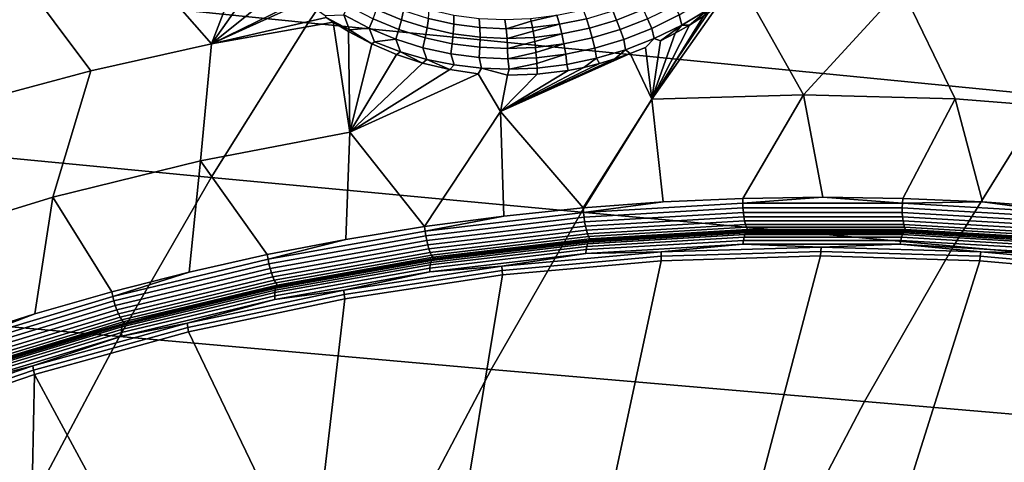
# Model space of a CAD drawing. Header units: metres. Extents: x -240 to 45, y -77 to 27.
# Tile 261 of 656: x -218.9 to -215.1, y 10.1 to 11.81. Entities that reach past the tile are written whole.
import ezdxf

# ---------------------------------------------------------------- set-up
doc = ezdxf.new("R2010")
doc.units = ezdxf.units.M
doc.layers.add('solid_102011X2', color=7, linetype='CONTINUOUS')

msp = doc.modelspace()

# ---------------------------------------------------------------- linework, layer by layer
at = {"layer": 'solid_102011X2'}
for points in [[(-217.393631, 12.38059, 302.352112), (-218.800003, 12.5311, 300.694336), (-219.200317, 11.944119, 300.975555), (-217.786987, 11.800871, 302.633026)], [(-215.977859, 12.23201, 303.999176), (-217.393631, 12.38059, 302.352112), (-217.786987, 11.800871, 302.633026), (-216.364563, 11.659483, 304.279449)], [(-214.554504, 12.085532, 305.636169), (-215.977859, 12.23201, 303.999176), (-216.364563, 11.659483, 304.279449), (-214.934845, 11.520108, 305.915527)], [(-218.012833, 12.105693, 272.828339), (-218.159775, 11.71912, 272.818085), (-218.48822, 12.09449, 272.957214), (-218.064438, 12.178225, 272.84964)], [(-218.90921, 11.9948, 273.064026), (-218.48822, 12.09449, 272.957214), (-218.159775, 11.71912, 272.818085), (-218.62619, 11.614877, 272.936096)], [(-218.012833, 12.105693, 272.828339), (-217.945877, 12.024421, 272.800812), (-218.159775, 11.71912, 272.818085)], [(-217.945877, 12.024421, 272.800812), (-217.874313, 11.950134, 272.771729), (-218.159775, 11.71912, 272.818085)], [(-218.90921, 11.9948, 273.064026), (-218.62619, 11.614877, 272.936096), (-219.088058, 11.491208, 273.052917)], [(-217.786987, 11.800871, 302.633026), (-219.200317, 11.944119, 300.975555), (-219.58107, 11.3389, 301.243042), (-218.161148, 11.203101, 302.900208)], [(-217.874313, 11.950134, 272.771729), (-217.810059, 11.892372, 272.746002), (-218.159775, 11.71912, 272.818085)], [(-216.208527, 11.863137, 272.311737), (-216.110641, 11.942204, 272.299774), (-215.875046, 11.52214, 272.159119), (-216.460907, 11.505585, 272.30658)], [(-216.108261, 11.944314, 272.2995), (-215.497086, 11.936216, 272.144592), (-215.875046, 11.52214, 272.159119), (-216.110641, 11.942204, 272.299774)], [(-215.497086, 11.936216, 272.144592), (-215.289154, 11.506848, 272.011688), (-215.875046, 11.52214, 272.159119)], [(-215.497086, 11.936216, 272.144592), (-214.884583, 11.896687, 271.989655), (-214.704819, 11.45992, 271.864594), (-215.289154, 11.506848, 272.011688)], [(-217.810059, 11.892372, 272.746002), (-217.798203, 11.882519, 272.741272), (-218.159775, 11.71912, 272.818085)], [(-217.721344, 11.82877, 272.711884), (-217.717468, 11.821449, 272.709717), (-218.159775, 11.71912, 272.818085), (-217.798203, 11.882519, 272.741272)], [(-217.632187, 11.866467, 272.680389), (-217.536606, 11.816129, 272.644989), (-217.551498, 11.779665, 272.652649), (-217.650009, 11.831545, 272.688934)], [(-217.513245, 11.886659, 272.615143), (-217.419708, 11.847686, 272.581451), (-217.42749, 11.811932, 272.597931), (-217.523773, 11.852007, 272.632416)], [(-216.61145, 11.846975, 272.359924), (-216.511719, 11.886263, 272.341827), (-216.494232, 11.85159, 272.351929), (-216.596725, 11.81122, 272.370667)], [(-216.477081, 11.815647, 272.356842), (-216.374725, 11.866324, 272.339996), (-216.355209, 11.831279, 272.338959), (-216.460587, 11.779076, 272.356445)], [(-216.261124, 11.826251, 272.318848), (-216.208527, 11.863137, 272.311737), (-216.460907, 11.505585, 272.30658)], [(-216.344696, 11.791879, 272.333923), (-216.355209, 11.831279, 272.338959), (-216.25386, 11.89273, 272.323944), (-216.241608, 11.853443, 272.318359)], [(-217.717468, 11.821449, 272.709717), (-217.690216, 11.803001, 272.699219), (-218.159775, 11.71912, 272.818085)], [(-217.650009, 11.831545, 272.688934), (-217.628189, 11.773473, 272.677063), (-217.717468, 11.821449, 272.709717), (-217.721344, 11.82877, 272.711884)], [(-217.628189, 11.773473, 272.677063), (-217.690216, 11.803001, 272.699219), (-217.717468, 11.821449, 272.709717)], [(-217.650009, 11.831545, 272.688934), (-217.551498, 11.779665, 272.652649), (-217.628189, 11.773473, 272.677063)], [(-217.523773, 11.852007, 272.632416), (-217.42749, 11.811932, 272.597931), (-217.437408, 11.774862, 272.60965), (-217.536606, 11.816129, 272.644989)], [(-217.419708, 11.847686, 272.581451), (-217.323318, 11.817292, 272.548309), (-217.328308, 11.780698, 272.563995), (-217.42749, 11.811932, 272.597931)], [(-217.320389, 11.851841, 272.528107), (-217.224319, 11.830584, 272.496643), (-217.224686, 11.795518, 272.516144), (-217.323318, 11.817292, 272.548309)], [(-217.224319, 11.830584, 272.496643), (-217.126602, 11.817715, 272.466553), (-217.124405, 11.782349, 272.485382), (-217.224686, 11.795518, 272.516144)], [(-216.826767, 11.829653, 272.386749), (-216.926163, 11.806478, 272.417542), (-216.928513, 11.817085, 272.411652)], [(-216.816895, 11.794624, 272.403656), (-216.921234, 11.781738, 272.429199), (-216.926163, 11.806478, 272.417542), (-216.826767, 11.829653, 272.386749)], [(-216.826767, 11.829653, 272.386749), (-216.72583, 11.850901, 272.364258), (-216.713409, 11.816401, 272.380554), (-216.816895, 11.794624, 272.403656)], [(-216.713409, 11.816401, 272.380554), (-216.61145, 11.846975, 272.359924), (-216.596725, 11.81122, 272.370667), (-216.701492, 11.779813, 272.391907)], [(-216.596725, 11.81122, 272.370667), (-216.494232, 11.85159, 272.351929), (-216.477081, 11.815647, 272.356842), (-216.582535, 11.774103, 272.376221)], [(-216.315292, 11.791879, 272.326691), (-216.261124, 11.826251, 272.318848), (-216.460907, 11.505585, 272.30658)], [(-216.451736, 11.739566, 272.351959), (-216.460587, 11.779076, 272.356445), (-216.355209, 11.831279, 272.338959), (-216.344696, 11.791879, 272.333923)], [(-216.241608, 11.853443, 272.318359), (-216.315292, 11.791879, 272.326691), (-216.344696, 11.791879, 272.333923)], [(-216.241608, 11.853443, 272.318359), (-216.261124, 11.826251, 272.318848), (-216.315292, 11.791879, 272.326691)], [(-217.690216, 11.803001, 272.699219), (-217.62619, 11.377927, 272.599884), (-218.202454, 11.267473, 272.744904), (-218.159775, 11.71912, 272.818085)], [(-216.364563, 11.659483, 304.279449), (-217.786987, 11.800871, 302.633026), (-218.161148, 11.203101, 302.900208), (-216.732422, 11.069087, 304.546082)], [(-217.690216, 11.803001, 272.699219), (-217.632095, 11.766953, 272.677185), (-217.62619, 11.377927, 272.599884)], [(-217.628189, 11.773473, 272.677063), (-217.632095, 11.766953, 272.677185), (-217.690216, 11.803001, 272.699219)], [(-217.536606, 11.816129, 272.644989), (-217.437408, 11.774862, 272.60965), (-217.449295, 11.737141, 272.616425), (-217.551498, 11.779665, 272.652649)], [(-217.42749, 11.811932, 272.597931), (-217.328308, 11.780698, 272.563995), (-217.335266, 11.74271, 272.57489), (-217.437408, 11.774862, 272.60965)], [(-217.323318, 11.817292, 272.548309), (-217.224686, 11.795518, 272.516144), (-217.226868, 11.758333, 272.531067), (-217.328308, 11.780698, 272.563995)], [(-217.224686, 11.795518, 272.516144), (-217.124405, 11.782349, 272.485382), (-217.123779, 11.744816, 272.499542), (-217.226868, 11.758333, 272.531067)], [(-217.126602, 11.817715, 272.466553), (-217.027802, 11.813228, 272.43811), (-217.023056, 11.77777, 272.456299), (-217.124405, 11.782349, 272.485382)], [(-217.124405, 11.782349, 272.485382), (-217.023056, 11.77777, 272.456299), (-217.019608, 11.740124, 272.469757), (-217.123779, 11.744816, 272.499542)], [(-217.027802, 11.813228, 272.43811), (-216.928513, 11.817085, 272.411652), (-216.926163, 11.806478, 272.417542), (-217.023056, 11.77777, 272.456299)], [(-216.926163, 11.806478, 272.417542), (-216.921234, 11.781738, 272.429199), (-217.023056, 11.77777, 272.456299)], [(-217.023056, 11.77777, 272.456299), (-216.921234, 11.781738, 272.429199), (-216.918823, 11.768178, 272.434448), (-217.019608, 11.740124, 272.469757)], [(-216.816895, 11.794624, 272.403656), (-216.918823, 11.768178, 272.434448), (-216.921234, 11.781738, 272.429199)], [(-216.807816, 11.757444, 272.41568), (-216.915009, 11.744207, 272.441956), (-216.918823, 11.768178, 272.434448), (-216.816895, 11.794624, 272.403656)], [(-216.816895, 11.794624, 272.403656), (-216.713409, 11.816401, 272.380554), (-216.701492, 11.779813, 272.391907), (-216.807816, 11.757444, 272.41568)], [(-216.701492, 11.779813, 272.391907), (-216.596725, 11.81122, 272.370667), (-216.582535, 11.774103, 272.376221), (-216.690308, 11.74179, 272.398163)], [(-216.582535, 11.774103, 272.376221), (-216.477081, 11.815647, 272.356842), (-216.460587, 11.779076, 272.356445), (-216.569122, 11.736289, 272.376526)], [(-216.370789, 11.760146, 272.335266), (-216.315292, 11.791879, 272.326691), (-216.460907, 11.505585, 272.30658)], [(-216.344696, 11.791879, 272.333923), (-216.427551, 11.731064, 272.344604), (-216.451736, 11.739566, 272.351959)], [(-216.344696, 11.791879, 272.333923), (-216.370789, 11.760146, 272.335266), (-216.427551, 11.731064, 272.344604)], [(-216.344696, 11.791879, 272.333923), (-216.315292, 11.791879, 272.326691), (-216.370789, 11.760146, 272.335266)], [(-217.628189, 11.773473, 272.677063), (-217.541931, 11.719193, 272.643921), (-217.632095, 11.766953, 272.677185)], [(-217.632095, 11.766953, 272.677185), (-217.541931, 11.719193, 272.643921), (-217.62619, 11.377927, 272.599884)], [(-217.551498, 11.779665, 272.652649), (-217.531265, 11.726639, 272.642029), (-217.541931, 11.719193, 272.643921), (-217.628189, 11.773473, 272.677063)], [(-217.551498, 11.779665, 272.652649), (-217.449295, 11.737141, 272.616425), (-217.531265, 11.726639, 272.642029)], [(-217.437408, 11.774862, 272.60965), (-217.335266, 11.74271, 272.57489), (-217.34407, 11.70401, 272.58078), (-217.449295, 11.737141, 272.616425)], [(-217.328308, 11.780698, 272.563995), (-217.226868, 11.758333, 272.531067), (-217.230835, 11.719694, 272.541138), (-217.335266, 11.74271, 272.57489)], [(-217.226868, 11.758333, 272.531067), (-217.123779, 11.744816, 272.499542), (-217.124725, 11.705788, 272.50882), (-217.230835, 11.719694, 272.541138)], [(-217.123779, 11.744816, 272.499542), (-217.019608, 11.740124, 272.469757), (-217.017548, 11.700962, 272.478241), (-217.124725, 11.705788, 272.50882)], [(-216.918823, 11.768178, 272.434448), (-216.915009, 11.744207, 272.441956), (-217.019608, 11.740124, 272.469757)], [(-217.019608, 11.740124, 272.469757), (-216.915009, 11.744207, 272.441956), (-216.912689, 11.727699, 272.445862), (-217.017548, 11.700962, 272.478241)], [(-216.807816, 11.757444, 272.41568), (-216.912689, 11.727699, 272.445862), (-216.915009, 11.744207, 272.441956)], [(-216.799667, 11.718779, 272.422668), (-216.909927, 11.705162, 272.449677), (-216.912689, 11.727699, 272.445862), (-216.807816, 11.757444, 272.41568)], [(-216.807816, 11.757444, 272.41568), (-216.701492, 11.779813, 272.391907), (-216.690308, 11.74179, 272.398163), (-216.799667, 11.718779, 272.422668)], [(-216.690308, 11.74179, 272.398163), (-216.582535, 11.774103, 272.376221), (-216.569122, 11.736289, 272.376526), (-216.680038, 11.703012, 272.3992)], [(-216.56189, 11.696671, 272.372559), (-216.569122, 11.736289, 272.376526), (-216.460587, 11.779076, 272.356445), (-216.451736, 11.739566, 272.351959)], [(-216.427551, 11.731064, 272.344604), (-216.370789, 11.760146, 272.335266), (-216.460907, 11.505585, 272.30658)], [(-218.159775, 11.71912, 272.818085), (-218.202454, 11.267473, 272.744904), (-218.772339, 11.126368, 272.888336), (-218.62619, 11.614877, 272.936096)], [(-217.541931, 11.719193, 272.643921), (-217.446732, 11.678435, 272.610107), (-217.62619, 11.377927, 272.599884)], [(-217.431198, 11.688354, 272.607239), (-217.446732, 11.678435, 272.610107), (-217.541931, 11.719193, 272.643921), (-217.531265, 11.726639, 272.642029)], [(-217.449295, 11.737141, 272.616425), (-217.431198, 11.688354, 272.607239), (-217.531265, 11.726639, 272.642029)], [(-217.449295, 11.737141, 272.616425), (-217.34407, 11.70401, 272.58078), (-217.328568, 11.658643, 272.57309), (-217.431198, 11.688354, 272.607239)], [(-217.335266, 11.74271, 272.57489), (-217.230835, 11.719694, 272.541138), (-217.236511, 11.680294, 272.546173), (-217.34407, 11.70401, 272.58078)], [(-217.230835, 11.719694, 272.541138), (-217.124725, 11.705788, 272.50882), (-217.127243, 11.665962, 272.513031), (-217.236511, 11.680294, 272.546173)], [(-217.124725, 11.705788, 272.50882), (-217.017548, 11.700962, 272.478241), (-217.016891, 11.660984, 272.481598), (-217.127243, 11.665962, 272.513031)], [(-216.912689, 11.727699, 272.445862), (-216.909927, 11.705162, 272.449677), (-217.017548, 11.700962, 272.478241)], [(-216.799667, 11.718779, 272.422668), (-216.907913, 11.685854, 272.451569), (-216.909927, 11.705162, 272.449677)], [(-216.792618, 11.679319, 272.424469), (-216.906113, 11.665303, 272.45224), (-216.907913, 11.685854, 272.451569), (-216.799667, 11.718779, 272.422668)], [(-216.799667, 11.718779, 272.422668), (-216.690308, 11.74179, 272.398163), (-216.680038, 11.703012, 272.3992), (-216.792618, 11.679319, 272.424469)], [(-216.674408, 11.663283, 272.395721), (-216.680038, 11.703012, 272.3992), (-216.569122, 11.736289, 272.376526), (-216.56189, 11.696671, 272.372559)], [(-216.56189, 11.696671, 272.372559), (-216.451736, 11.739566, 272.351959), (-216.485321, 11.704785, 272.354706), (-216.543991, 11.681309, 272.36557)], [(-216.451736, 11.739566, 272.351959), (-216.427551, 11.731064, 272.344604), (-216.460907, 11.505585, 272.30658), (-216.485321, 11.704785, 272.354706)], [(-217.446732, 11.678435, 272.610107), (-217.346237, 11.645123, 272.575958), (-217.62619, 11.377927, 272.599884)], [(-217.431198, 11.688354, 272.607239), (-217.346237, 11.645123, 272.575958), (-217.446732, 11.678435, 272.610107)], [(-217.431198, 11.688354, 272.607239), (-217.328568, 11.658643, 272.57309), (-217.346237, 11.645123, 272.575958)], [(-217.34407, 11.70401, 272.58078), (-217.236511, 11.680294, 272.546173), (-217.223953, 11.637519, 272.539948), (-217.328568, 11.658643, 272.57309)], [(-217.236511, 11.680294, 272.546173), (-217.127243, 11.665962, 272.513031), (-217.117905, 11.624947, 272.508148), (-217.223953, 11.637519, 272.539948)], [(-216.725174, 11.085633, 272.270844), (-217.045151, 11.457405, 272.453644), (-216.543991, 11.681309, 272.36557), (-216.460907, 11.505585, 272.30658)], [(-216.603271, 11.660737, 272.377167), (-216.543991, 11.681309, 272.36557), (-217.045151, 11.457405, 272.453644)], [(-217.017548, 11.700962, 272.478241), (-216.909927, 11.705162, 272.449677), (-216.907913, 11.685854, 272.451569), (-217.016891, 11.660984, 272.481598)], [(-216.907913, 11.685854, 272.451569), (-216.906113, 11.665303, 272.45224), (-217.016891, 11.660984, 272.481598)], [(-216.792618, 11.679319, 272.424469), (-216.904587, 11.643483, 272.451477), (-216.906113, 11.665303, 272.45224)], [(-216.788544, 11.639477, 272.421417), (-216.90361, 11.625342, 272.449646), (-216.904587, 11.643483, 272.451477), (-216.792618, 11.679319, 272.424469)], [(-216.788544, 11.639477, 272.421417), (-216.792618, 11.679319, 272.424469), (-216.680038, 11.703012, 272.3992), (-216.674408, 11.663283, 272.395721)], [(-216.674408, 11.663283, 272.395721), (-216.56189, 11.696671, 272.372559), (-216.603271, 11.660737, 272.377167), (-216.663055, 11.643056, 272.389526)], [(-216.56189, 11.696671, 272.372559), (-216.543991, 11.681309, 272.36557), (-216.603271, 11.660737, 272.377167)], [(-216.543991, 11.681309, 272.36557), (-216.485321, 11.704785, 272.354706), (-216.460907, 11.505585, 272.30658)], [(-217.346237, 11.645123, 272.575958), (-217.240738, 11.620021, 272.54187), (-217.62619, 11.377927, 272.599884)], [(-217.328568, 11.658643, 272.57309), (-217.240738, 11.620021, 272.54187), (-217.346237, 11.645123, 272.575958)], [(-217.328568, 11.658643, 272.57309), (-217.223953, 11.637519, 272.539948), (-217.240738, 11.620021, 272.54187)], [(-217.117905, 11.624947, 272.508148), (-217.131027, 11.603936, 272.508423), (-217.240738, 11.620021, 272.54187), (-217.223953, 11.637519, 272.539948)], [(-217.127243, 11.665962, 272.513031), (-217.016891, 11.660984, 272.481598), (-217.010941, 11.620906, 272.477966), (-217.117905, 11.624947, 272.508148)], [(-216.663055, 11.643056, 272.389526), (-216.603271, 11.660737, 272.377167), (-217.045151, 11.457405, 272.453644)], [(-216.723038, 11.628309, 272.402588), (-216.663055, 11.643056, 272.389526), (-217.045151, 11.457405, 272.453644)], [(-217.016891, 11.660984, 272.481598), (-216.906113, 11.665303, 272.45224), (-216.904587, 11.643483, 272.451477), (-217.010941, 11.620906, 272.477966)], [(-216.904587, 11.643483, 272.451477), (-216.90361, 11.625342, 272.449646), (-217.010941, 11.620906, 272.477966)], [(-216.90361, 11.625342, 272.449646), (-216.788544, 11.639477, 272.421417), (-216.783142, 11.616467, 272.41629), (-216.902756, 11.601435, 272.445526)], [(-216.788544, 11.639477, 272.421417), (-216.674408, 11.663283, 272.395721), (-216.723038, 11.628309, 272.402588), (-216.783142, 11.616467, 272.41629)], [(-214.934845, 11.520108, 305.915527), (-216.364563, 11.659483, 304.279449), (-216.732422, 11.069087, 304.546082), (-215.296677, 10.936994, 306.181244)], [(-216.674408, 11.663283, 272.395721), (-216.663055, 11.643056, 272.389526), (-216.723038, 11.628309, 272.402588)], [(-218.62619, 11.614877, 272.936096), (-218.772339, 11.126368, 272.888336), (-219.334274, 10.954935, 273.029785), (-219.088058, 11.491208, 273.052917)], [(-217.240738, 11.620021, 272.54187), (-217.131027, 11.603936, 272.508423), (-217.62619, 11.377927, 272.599884)], [(-217.337769, 11.013147, 272.423706), (-217.62619, 11.377927, 272.599884), (-217.131027, 11.603936, 272.508423), (-217.045151, 11.457405, 272.453644)], [(-217.117905, 11.624947, 272.508148), (-217.018021, 11.597573, 272.476135), (-217.045151, 11.457405, 272.453644), (-217.131027, 11.603936, 272.508423)], [(-217.117905, 11.624947, 272.508148), (-217.010941, 11.620906, 272.477966), (-217.018021, 11.597573, 272.476135)], [(-216.783142, 11.616467, 272.41629), (-216.723038, 11.628309, 272.402588), (-217.045151, 11.457405, 272.453644)], [(-216.902756, 11.601435, 272.445526), (-216.783142, 11.616467, 272.41629), (-217.045151, 11.457405, 272.453644)], [(-217.018021, 11.597573, 272.476135), (-216.902756, 11.601435, 272.445526), (-217.045151, 11.457405, 272.453644)], [(-217.010941, 11.620906, 272.477966), (-216.90361, 11.625342, 272.449646), (-216.902756, 11.601435, 272.445526), (-217.018021, 11.597573, 272.476135)], [(-216.417511, 11.108326, 272.194061), (-216.460907, 11.505585, 272.30658), (-215.875046, 11.52214, 272.159119), (-216.109268, 11.121953, 272.117157)], [(-215.800735, 11.126479, 272.040192), (-216.109268, 11.121953, 272.117157), (-215.875046, 11.52214, 272.159119)], [(-215.492203, 11.121928, 271.963226), (-215.800735, 11.126479, 272.040192), (-215.875046, 11.52214, 272.159119), (-215.289154, 11.506848, 272.011688)], [(-213.500229, 11.382901, 307.540863), (-214.934845, 11.520108, 305.915527), (-215.296677, 10.936994, 306.181244), (-213.856308, 10.806955, 307.80545)], [(-216.417511, 11.108326, 272.194061), (-216.725174, 11.085633, 272.270844), (-216.460907, 11.505585, 272.30658)], [(-215.18396, 11.108276, 271.886383), (-215.492203, 11.121928, 271.963226), (-215.289154, 11.506848, 272.011688)], [(-214.876297, 11.085559, 271.809662), (-215.18396, 11.108276, 271.886383), (-215.289154, 11.506848, 272.011688), (-214.704819, 11.45992, 271.864594)], [(-217.032013, 11.053893, 272.347412), (-217.337769, 11.013147, 272.423706), (-217.045151, 11.457405, 272.453644)], [(-216.725174, 11.085633, 272.270844), (-217.032013, 11.053893, 272.347412), (-217.045151, 11.457405, 272.453644)], [(-217.642242, 10.963428, 272.499664), (-217.945175, 10.904786, 272.575226), (-218.202454, 11.267473, 272.744904), (-217.62619, 11.377927, 272.599884)], [(-217.337769, 11.013147, 272.423706), (-217.642242, 10.963428, 272.499664), (-217.62619, 11.377927, 272.599884)], [(-218.161148, 11.203101, 302.900208), (-219.58107, 11.3389, 301.243042), (-219.941727, 10.716377, 301.496368), (-218.515564, 10.588205, 303.15329)], [(-218.246368, 10.837249, 272.65033), (-218.545563, 10.760863, 272.724884), (-218.772339, 11.126368, 272.888336), (-218.202454, 11.267473, 272.744904)], [(-217.945175, 10.904786, 272.575226), (-218.246368, 10.837249, 272.65033), (-218.202454, 11.267473, 272.744904)], [(-216.732422, 11.069087, 304.546082), (-218.161148, 11.203101, 302.900208), (-218.515564, 10.588205, 303.15329), (-217.080872, 10.461738, 304.798615)], [(-218.84256, 10.675706, 272.79892), (-219.1371, 10.581826, 272.872284), (-219.334274, 10.954935, 273.029785), (-218.772339, 11.126368, 272.888336)], [(-218.545563, 10.760863, 272.724884), (-218.84256, 10.675706, 272.79892), (-218.772339, 11.126368, 272.888336)], [(-216.723862, 11.067899, 272.267212), (-216.725174, 11.085633, 272.270844), (-216.417511, 11.108326, 272.194061)], [(-216.109299, 11.104127, 272.113892), (-216.723862, 11.067899, 272.267212), (-216.417511, 11.108326, 272.194061), (-216.109268, 11.121953, 272.117157)], [(-216.723862, 11.067899, 272.267212), (-216.109299, 11.104127, 272.113892), (-216.108765, 11.08574, 272.113861), (-216.722305, 11.049572, 272.266937)], [(-216.109299, 11.104127, 272.113892), (-216.109268, 11.121953, 272.117157), (-215.800735, 11.126479, 272.040192)], [(-216.109299, 11.104127, 272.113892), (-215.800735, 11.126479, 272.040192), (-215.493713, 11.104148, 271.960358)], [(-216.109299, 11.104127, 272.113892), (-215.493713, 11.104148, 271.960358), (-215.494202, 11.085761, 271.960571), (-216.108765, 11.08574, 272.113861)], [(-215.493713, 11.104148, 271.960358), (-215.800735, 11.126479, 272.040192), (-215.492203, 11.121928, 271.963226)], [(-215.493713, 11.104148, 271.960358), (-214.879135, 11.06796, 271.807098), (-214.880646, 11.049633, 271.807556), (-215.494202, 11.085761, 271.960571)], [(-215.493713, 11.104148, 271.960358), (-215.492203, 11.121928, 271.963226), (-215.18396, 11.108276, 271.886383)], [(-215.493713, 11.104148, 271.960358), (-215.18396, 11.108276, 271.886383), (-214.879135, 11.06796, 271.807098)], [(-214.879135, 11.06796, 271.807098), (-215.18396, 11.108276, 271.886383), (-214.876297, 11.085559, 271.809662)], [(-216.723862, 11.067899, 272.267212), (-217.335388, 10.995548, 272.4198), (-217.032013, 11.053893, 272.347412), (-216.725174, 11.085633, 272.270844)], [(-217.335388, 10.995548, 272.4198), (-216.723862, 11.067899, 272.267212), (-216.722305, 11.049572, 272.266937), (-217.332825, 10.977341, 272.41925)], [(-215.296677, 10.936994, 306.181244), (-216.732422, 11.069087, 304.546082), (-217.080872, 10.461738, 304.798615), (-215.639435, 10.337092, 306.432983)], [(-216.722305, 11.049572, 272.266937), (-216.108765, 11.08574, 272.113861), (-216.107422, 11.067681, 272.117096), (-216.719971, 11.031572, 272.269897)], [(-216.719971, 11.031572, 272.269897), (-216.107422, 11.067681, 272.117096), (-216.105316, 11.050563, 272.123505), (-216.716919, 11.014509, 272.276062)], [(-216.108765, 11.08574, 272.113861), (-215.494202, 11.085761, 271.960571), (-215.493866, 11.067702, 271.96405), (-216.107422, 11.067681, 272.117096)], [(-216.107422, 11.067681, 272.117096), (-215.493866, 11.067702, 271.96405), (-215.492706, 11.050584, 271.970703), (-216.105316, 11.050563, 272.123505)], [(-215.494202, 11.085761, 271.960571), (-214.880646, 11.049633, 271.807556), (-214.881302, 11.031633, 271.81131), (-215.493866, 11.067702, 271.96405)], [(-215.493866, 11.067702, 271.96405), (-214.881302, 11.031633, 271.81131), (-214.881104, 11.01457, 271.818176), (-215.492706, 11.050584, 271.970703)], [(-217.335388, 10.995548, 272.4198), (-217.337769, 11.013147, 272.423706), (-217.032013, 11.053893, 272.347412)], [(-217.332825, 10.977341, 272.41925), (-216.722305, 11.049572, 272.266937), (-216.719971, 11.031572, 272.269897), (-217.329498, 10.959458, 272.421997)], [(-217.329498, 10.959458, 272.421997), (-216.719971, 11.031572, 272.269897), (-216.716919, 11.014509, 272.276062), (-217.3255, 10.942508, 272.427917)], [(-216.716919, 11.014509, 272.276062), (-216.105316, 11.050563, 272.123505), (-216.102524, 11.034963, 272.132843), (-216.713257, 10.99896, 272.285187)], [(-216.713257, 10.99896, 272.285187), (-216.102524, 11.034963, 272.132843), (-216.099152, 11.02141, 272.144806), (-216.709122, 10.985452, 272.296967)], [(-216.105316, 11.050563, 272.123505), (-215.492706, 11.050584, 271.970703), (-215.490784, 11.034984, 271.980255), (-216.102524, 11.034963, 272.132843)], [(-216.102524, 11.034963, 272.132843), (-215.490784, 11.034984, 271.980255), (-215.488159, 11.021431, 271.992401), (-216.099152, 11.02141, 272.144806)], [(-215.492706, 11.050584, 271.970703), (-214.881104, 11.01457, 271.818176), (-214.880035, 10.999021, 271.827942), (-215.490784, 11.034984, 271.980255)], [(-215.490784, 11.034984, 271.980255), (-214.880035, 10.999021, 271.827942), (-214.878159, 10.985512, 271.840302), (-215.488159, 11.021431, 271.992401)], [(-217.335388, 10.995548, 272.4198), (-217.941925, 10.887358, 272.571075), (-217.642242, 10.963428, 272.499664), (-217.337769, 11.013147, 272.423706)], [(-217.941925, 10.887358, 272.571075), (-217.335388, 10.995548, 272.4198), (-217.332825, 10.977341, 272.41925), (-217.938354, 10.869329, 272.570282)], [(-217.3255, 10.942508, 272.427917), (-216.716919, 11.014509, 272.276062), (-216.713257, 10.99896, 272.285187), (-217.320984, 10.92706, 272.436829)], [(-217.320984, 10.92706, 272.436829), (-216.713257, 10.99896, 272.285187), (-216.709122, 10.985452, 272.296967), (-217.316101, 10.91364, 272.448425)], [(-217.316101, 10.91364, 272.448425), (-216.709122, 10.985452, 272.296967), (-216.704651, 10.974441, 272.311005), (-217.31102, 10.9027, 272.462311)], [(-216.705978, 10.953675, 272.296814), (-216.097748, 10.989521, 272.145142), (-216.101379, 10.982165, 272.129761), (-216.709198, 10.946343, 272.281311)], [(-216.709122, 10.985452, 272.296967), (-216.099152, 11.02141, 272.144806), (-216.095276, 11.010362, 272.158997), (-216.704651, 10.974441, 272.311005)], [(-216.702271, 10.958156, 272.313263), (-216.093796, 10.994016, 272.16156), (-216.097748, 10.989521, 272.145142), (-216.705978, 10.953675, 272.296814)], [(-216.704651, 10.974441, 272.311005), (-216.095276, 11.010362, 272.158997), (-216.091064, 11.002193, 272.174927), (-216.699982, 10.966298, 272.326843)], [(-216.702271, 10.958156, 272.313263), (-216.199707, 10.991689, 272.205719), (-216.093796, 10.994016, 272.16156)], [(-216.702271, 10.958156, 272.313263), (-216.406418, 10.981334, 272.257263), (-216.199707, 10.991689, 272.205719)], [(-216.699982, 10.966298, 272.326843), (-216.091064, 11.002193, 272.174927), (-216.086639, 10.997181, 272.192078), (-216.695282, 10.961302, 272.343903)], [(-216.695282, 10.961302, 272.343903), (-216.086639, 10.997181, 272.192078), (-216.604126, 10.966922, 272.340027)], [(-216.086639, 10.997181, 272.192078), (-216.397629, 10.98139, 272.288513), (-216.604126, 10.966922, 272.340027)], [(-216.190903, 10.991728, 272.236938), (-216.199707, 10.991689, 272.205719), (-216.406418, 10.981334, 272.257263), (-216.397629, 10.98139, 272.288513)], [(-216.086639, 10.997181, 272.192078), (-216.190903, 10.991728, 272.236938), (-216.397629, 10.98139, 272.288513)], [(-215.984024, 10.997931, 272.185333), (-215.992844, 10.997911, 272.154144), (-216.199707, 10.991689, 272.205719), (-216.190903, 10.991728, 272.236938)], [(-216.093796, 10.994016, 272.16156), (-216.199707, 10.991689, 272.205719), (-215.992844, 10.997911, 272.154144)], [(-216.086639, 10.997181, 272.192078), (-215.984024, 10.997931, 272.185333), (-216.190903, 10.991728, 272.236938)], [(-216.097748, 10.989521, 272.145142), (-215.488525, 10.989521, 271.993256), (-215.492554, 10.982164, 271.977966), (-216.101379, 10.982165, 272.129761)], [(-216.099152, 11.02141, 272.144806), (-215.488159, 11.021431, 271.992401), (-215.484909, 11.010383, 272.006744), (-216.095276, 11.010362, 272.158997)], [(-216.093796, 10.994016, 272.16156), (-215.484314, 10.994016, 272.009583), (-215.488525, 10.989521, 271.993256), (-216.097748, 10.989521, 272.145142)], [(-216.095276, 11.010362, 272.158997), (-215.484909, 11.010383, 272.006744), (-215.48114, 11.002214, 272.022797), (-216.091064, 11.002193, 272.174927)], [(-216.093796, 10.994016, 272.16156), (-215.992844, 10.997911, 272.154144), (-215.785904, 11, 272.102539)], [(-216.093796, 10.994016, 272.16156), (-215.785904, 11, 272.102539), (-215.578949, 10.997952, 272.050964)], [(-216.093796, 10.994016, 272.16156), (-215.578949, 10.997952, 272.050964), (-215.484314, 10.994016, 272.009583)], [(-216.091064, 11.002193, 272.174927), (-215.48114, 11.002214, 272.022797), (-215.47699, 10.997201, 272.040009), (-216.086639, 10.997181, 272.192078)], [(-216.086639, 10.997181, 272.192078), (-215.47699, 10.997201, 272.040009), (-215.984024, 10.997931, 272.185333)], [(-215.777054, 11, 272.133698), (-215.785904, 11, 272.102539), (-215.992844, 10.997911, 272.154144), (-215.984024, 10.997931, 272.185333)], [(-215.47699, 10.997201, 272.040009), (-215.777054, 11, 272.133698), (-215.984024, 10.997931, 272.185333)], [(-215.570084, 10.997931, 272.082092), (-215.578949, 10.997952, 272.050964), (-215.785904, 11, 272.102539), (-215.777054, 11, 272.133698)], [(-215.47699, 10.997201, 272.040009), (-215.570084, 10.997931, 272.082092), (-215.777054, 11, 272.133698)], [(-215.363205, 10.991728, 272.030487), (-215.372086, 10.99177, 271.99939), (-215.578949, 10.997952, 272.050964), (-215.570084, 10.997931, 272.082092)], [(-215.484314, 10.994016, 272.009583), (-215.578949, 10.997952, 272.050964), (-215.372086, 10.99177, 271.99939)], [(-215.47699, 10.997201, 272.040009), (-215.363205, 10.991728, 272.030487), (-215.570084, 10.997931, 272.082092)], [(-215.488525, 10.989521, 271.993256), (-214.880295, 10.953676, 271.841614), (-214.884735, 10.946344, 271.826416), (-215.492554, 10.982164, 271.977966)], [(-215.484314, 10.994016, 272.009583), (-214.875839, 10.958157, 271.85788), (-214.880295, 10.953676, 271.841614), (-215.488525, 10.989521, 271.993256)], [(-215.488159, 11.021431, 271.992401), (-214.878159, 10.985512, 271.840302), (-214.875519, 10.9745, 271.854797), (-215.484909, 11.010383, 272.006744)], [(-215.484909, 11.010383, 272.006744), (-214.875519, 10.9745, 271.854797), (-214.872208, 10.966358, 271.870941), (-215.48114, 11.002214, 272.022797)], [(-215.484314, 10.994016, 272.009583), (-215.372086, 10.99177, 271.99939), (-215.165375, 10.981455, 271.947845)], [(-215.484314, 10.994016, 272.009583), (-215.165375, 10.981455, 271.947845), (-214.958893, 10.96701, 271.896362)], [(-215.484314, 10.994016, 272.009583), (-214.958893, 10.96701, 271.896362), (-214.875839, 10.958157, 271.85788)], [(-215.48114, 11.002214, 272.022797), (-214.872208, 10.966358, 271.870941), (-214.868347, 10.961362, 271.888214), (-215.47699, 10.997201, 272.040009)], [(-215.47699, 10.997201, 272.040009), (-214.868347, 10.961362, 271.888214), (-215.363205, 10.991728, 272.030487)], [(-215.156464, 10.98139, 271.978943), (-215.165375, 10.981455, 271.947845), (-215.372086, 10.99177, 271.99939), (-215.363205, 10.991728, 272.030487)], [(-214.868347, 10.961362, 271.888214), (-215.156464, 10.98139, 271.978943), (-215.363205, 10.991728, 272.030487)], [(-217.941925, 10.887358, 272.571075), (-217.945175, 10.904786, 272.575226), (-217.642242, 10.963428, 272.499664)], [(-217.938354, 10.869329, 272.570282), (-217.332825, 10.977341, 272.41925), (-217.329498, 10.959458, 272.421997), (-217.934036, 10.851624, 272.572784)], [(-217.934036, 10.851624, 272.572784), (-217.329498, 10.959458, 272.421997), (-217.3255, 10.942508, 272.427917), (-217.929108, 10.834839, 272.578491)], [(-217.314041, 10.874823, 272.432098), (-216.709198, 10.946343, 272.281311), (-216.711823, 10.936383, 272.267212), (-217.316132, 10.864927, 272.417877)], [(-217.311234, 10.882107, 272.447723), (-216.705978, 10.953675, 272.296814), (-216.709198, 10.946343, 272.281311), (-217.314041, 10.874823, 272.432098)], [(-217.307785, 10.886558, 272.464233), (-216.702271, 10.958156, 272.313263), (-216.705978, 10.953675, 272.296814), (-217.311234, 10.882107, 272.447723)], [(-217.31102, 10.9027, 272.462311), (-216.704651, 10.974441, 272.311005), (-216.699982, 10.966298, 272.326843), (-217.305908, 10.894612, 272.477997)], [(-217.307785, 10.886558, 272.464233), (-216.819046, 10.948242, 272.360138), (-216.702271, 10.958156, 272.313263)], [(-217.307785, 10.886558, 272.464233), (-217.024826, 10.92552, 272.411438), (-216.819046, 10.948242, 272.360138)], [(-217.305908, 10.894612, 272.477997), (-216.699982, 10.966298, 272.326843), (-216.695282, 10.961302, 272.343903), (-217.300934, 10.889648, 272.495026)], [(-217.300934, 10.889648, 272.495026), (-216.695282, 10.961302, 272.343903), (-217.221436, 10.898805, 272.494049)], [(-216.695282, 10.961302, 272.343903), (-217.016098, 10.925622, 272.44281), (-217.221436, 10.898805, 272.494049)], [(-216.810303, 10.948331, 272.391449), (-216.819046, 10.948242, 272.360138), (-217.024826, 10.92552, 272.411438), (-217.016098, 10.925622, 272.44281)], [(-216.695282, 10.961302, 272.343903), (-216.810303, 10.948331, 272.391449), (-217.016098, 10.925622, 272.44281)], [(-216.604126, 10.966922, 272.340027), (-216.612885, 10.966849, 272.308746), (-216.819046, 10.948242, 272.360138), (-216.810303, 10.948331, 272.391449)], [(-216.702271, 10.958156, 272.313263), (-216.819046, 10.948242, 272.360138), (-216.612885, 10.966849, 272.308746)], [(-216.695282, 10.961302, 272.343903), (-216.604126, 10.966922, 272.340027), (-216.810303, 10.948331, 272.391449)], [(-216.713791, 10.924098, 272.254974), (-216.107193, 10.959846, 272.10376), (-216.109222, 10.945564, 272.093933), (-216.715027, 10.909862, 272.244965)], [(-216.715027, 10.909862, 272.244965), (-216.109222, 10.945564, 272.093933), (-216.424484, 10.915719, 272.164917)], [(-216.711823, 10.936383, 272.267212), (-216.104553, 10.972173, 272.115814), (-216.107193, 10.959846, 272.10376), (-216.713791, 10.924098, 272.254974)], [(-216.709198, 10.946343, 272.281311), (-216.101379, 10.982165, 272.129761), (-216.104553, 10.972173, 272.115814), (-216.711823, 10.936383, 272.267212)], [(-216.702271, 10.958156, 272.313263), (-216.612885, 10.966849, 272.308746), (-216.406418, 10.981334, 272.257263)], [(-216.397629, 10.98139, 272.288513), (-216.406418, 10.981334, 272.257263), (-216.612885, 10.966849, 272.308746), (-216.604126, 10.966922, 272.340027)], [(-216.109222, 10.945564, 272.093933), (-215.807617, 10.934216, 272.011139), (-216.424484, 10.915719, 272.164917)], [(-216.107193, 10.959846, 272.10376), (-215.499619, 10.959846, 271.952271), (-215.502441, 10.945563, 271.942627), (-216.109222, 10.945564, 272.093933)], [(-216.109222, 10.945564, 272.093933), (-215.502441, 10.945563, 271.942627), (-215.807617, 10.934216, 272.011139)], [(-216.104553, 10.972173, 272.115814), (-215.496292, 10.972172, 271.964142), (-215.499619, 10.959846, 271.952271), (-216.107193, 10.959846, 272.10376)], [(-216.101379, 10.982165, 272.129761), (-215.492554, 10.982164, 271.977966), (-215.496292, 10.972172, 271.964142), (-216.104553, 10.972173, 272.115814)], [(-215.502441, 10.945563, 271.942627), (-215.19075, 10.91572, 271.85733), (-215.807617, 10.934216, 272.011139)], [(-215.499619, 10.959846, 271.952271), (-214.893036, 10.924099, 271.801025), (-214.896637, 10.909863, 271.791595), (-215.502441, 10.945563, 271.942627)], [(-215.502441, 10.945563, 271.942627), (-214.896637, 10.909863, 271.791595), (-215.19075, 10.91572, 271.85733)], [(-215.496292, 10.972172, 271.964142), (-214.889023, 10.936384, 271.812744), (-214.893036, 10.924099, 271.801025), (-215.499619, 10.959846, 271.952271)], [(-215.492554, 10.982164, 271.977966), (-214.884735, 10.946344, 271.826416), (-214.889023, 10.936384, 271.812744), (-215.496292, 10.972172, 271.964142)], [(-214.949966, 10.966923, 271.927429), (-214.958893, 10.96701, 271.896362), (-215.165375, 10.981455, 271.947845), (-215.156464, 10.98139, 271.978943)], [(-214.868347, 10.961362, 271.888214), (-214.949966, 10.966923, 271.927429), (-215.156464, 10.98139, 271.978943)], [(-217.929108, 10.834839, 272.578491), (-217.3255, 10.942508, 272.427917), (-217.320984, 10.92706, 272.436829), (-217.923752, 10.819543, 272.587189)], [(-217.923752, 10.819543, 272.587189), (-217.320984, 10.92706, 272.436829), (-217.316101, 10.91364, 272.448425), (-217.918121, 10.806254, 272.598572)], [(-217.918121, 10.806254, 272.598572), (-217.316101, 10.91364, 272.448425), (-217.31102, 10.9027, 272.462311), (-217.912445, 10.795423, 272.612335)], [(-217.317413, 10.852722, 272.405487), (-216.713791, 10.924098, 272.254974), (-216.715027, 10.909862, 272.244965), (-217.317856, 10.838579, 272.395264)], [(-217.317856, 10.838579, 272.395264), (-216.715027, 10.909862, 272.244965), (-217.039276, 10.860287, 272.318207)], [(-217.316132, 10.864927, 272.417877), (-216.711823, 10.936383, 272.267212), (-216.713791, 10.924098, 272.254974), (-217.317413, 10.852722, 272.405487)], [(-217.307785, 10.886558, 272.464233), (-217.230118, 10.898689, 272.462646), (-217.024826, 10.92552, 272.411438)], [(-217.016098, 10.925622, 272.44281), (-217.024826, 10.92552, 272.411438), (-217.230118, 10.898689, 272.462646), (-217.221436, 10.898805, 272.494049)], [(-217.039276, 10.860287, 272.318207), (-216.424484, 10.915719, 272.164917), (-216.424622, 10.898894, 272.160309), (-217.038467, 10.843547, 272.313354)], [(-216.715027, 10.909862, 272.244965), (-216.424484, 10.915719, 272.164917), (-217.039276, 10.860287, 272.318207)], [(-216.424484, 10.915719, 272.164917), (-215.807617, 10.934216, 272.011139), (-215.808716, 10.917362, 272.006744), (-216.424622, 10.898894, 272.160309)], [(-215.808716, 10.917362, 272.006744), (-215.809219, 10.899998, 272.00531), (-216.424301, 10.881542, 272.158661), (-216.424622, 10.898894, 272.160309)], [(-215.808716, 10.917362, 272.006744), (-215.192795, 10.898894, 271.85318), (-215.194122, 10.881558, 271.851959), (-215.809219, 10.899998, 272.00531)], [(-215.807617, 10.934216, 272.011139), (-215.19075, 10.91572, 271.85733), (-215.192795, 10.898894, 271.85318), (-215.808716, 10.917362, 272.006744)], [(-213.856308, 10.806955, 307.80545), (-215.296677, 10.936994, 306.181244), (-215.639435, 10.337092, 306.432983), (-214.193634, 10.214388, 308.056091)], [(-215.19075, 10.91572, 271.85733), (-214.575974, 10.860287, 271.704041), (-214.578964, 10.843547, 271.700134), (-215.192795, 10.898894, 271.85318)], [(-214.896637, 10.909863, 271.791595), (-214.575974, 10.860287, 271.704041), (-215.19075, 10.91572, 271.85733)], [(-217.941925, 10.887358, 272.571075), (-218.541504, 10.743647, 272.720551), (-218.246368, 10.837249, 272.65033), (-217.945175, 10.904786, 272.575226)], [(-218.541504, 10.743647, 272.720551), (-217.941925, 10.887358, 272.571075), (-217.938354, 10.869329, 272.570282), (-218.536942, 10.725856, 272.719513)], [(-217.913956, 10.767828, 272.581696), (-217.314041, 10.874823, 272.432098), (-217.316132, 10.864927, 272.417877), (-217.915482, 10.75803, 272.567322)], [(-217.911545, 10.775041, 272.597382), (-217.311234, 10.882107, 272.447723), (-217.314041, 10.874823, 272.432098), (-217.913956, 10.767828, 272.581696)], [(-217.912445, 10.795423, 272.612335), (-217.31102, 10.9027, 272.462311), (-217.305908, 10.894612, 272.477997), (-217.906876, 10.787414, 272.62793)], [(-217.908325, 10.779448, 272.613953), (-217.307785, 10.886558, 272.464233), (-217.311234, 10.882107, 272.447723), (-217.911545, 10.775041, 272.597382)], [(-217.908325, 10.779448, 272.613953), (-217.434875, 10.867763, 272.513702), (-217.307785, 10.886558, 272.464233)], [(-217.906876, 10.787414, 272.62793), (-217.305908, 10.894612, 272.477997), (-217.300934, 10.889648, 272.495026), (-217.901627, 10.782498, 272.644836)], [(-217.901627, 10.782498, 272.644836), (-217.300934, 10.889648, 272.495026), (-217.833862, 10.793808, 272.64682)], [(-217.300934, 10.889648, 272.495026), (-217.630386, 10.832885, 272.596069), (-217.833862, 10.793808, 272.64682)], [(-217.300934, 10.889648, 272.495026), (-217.426224, 10.867888, 272.545135), (-217.630386, 10.832885, 272.596069)], [(-217.221436, 10.898805, 272.494049), (-217.230118, 10.898689, 272.462646), (-217.434875, 10.867763, 272.513702), (-217.426224, 10.867888, 272.545135)], [(-217.307785, 10.886558, 272.464233), (-217.434875, 10.867763, 272.513702), (-217.230118, 10.898689, 272.462646)], [(-217.300934, 10.889648, 272.495026), (-217.221436, 10.898805, 272.494049), (-217.426224, 10.867888, 272.545135)], [(-216.424301, 10.881542, 272.158661), (-216.656845, 9.793118, 272.216644), (-217.218735, 9.72409, 272.35672), (-217.037323, 10.826245, 272.311493)], [(-216.424622, 10.898894, 272.160309), (-216.424301, 10.881542, 272.158661), (-217.037323, 10.826245, 272.311493), (-217.038467, 10.843547, 272.313354)], [(-215.809219, 10.899998, 272.00531), (-216.091995, 9.827693, 272.075806), (-216.656845, 9.793118, 272.216644), (-216.424301, 10.881542, 272.158661)], [(-215.194122, 10.881558, 271.851959), (-215.526138, 9.827692, 271.934723), (-216.091995, 9.827693, 272.075806), (-215.809219, 10.899998, 272.00531)], [(-214.581116, 10.826279, 271.699097), (-214.961273, 9.793117, 271.793884), (-215.526138, 9.827692, 271.934723), (-215.194122, 10.881558, 271.851959)], [(-215.192795, 10.898894, 271.85318), (-214.578964, 10.843547, 271.700134), (-214.581116, 10.826279, 271.699097), (-215.194122, 10.881558, 271.851959)], [(-218.541504, 10.743647, 272.720551), (-218.545563, 10.760863, 272.724884), (-218.246368, 10.837249, 272.65033)], [(-218.536942, 10.725856, 272.719513), (-217.938354, 10.869329, 272.570282), (-217.934036, 10.851624, 272.572784), (-218.531647, 10.708384, 272.721771)], [(-218.531647, 10.708384, 272.721771), (-217.934036, 10.851624, 272.572784), (-217.929108, 10.834839, 272.578491), (-218.525787, 10.691821, 272.727234)], [(-218.525787, 10.691821, 272.727234), (-217.929108, 10.834839, 272.578491), (-217.923752, 10.819543, 272.587189), (-218.519592, 10.676727, 272.735718)], [(-217.915482, 10.75803, 272.567322), (-217.316132, 10.864927, 272.417877), (-217.317413, 10.852722, 272.405487), (-217.916092, 10.745945, 272.554749)], [(-217.916092, 10.745945, 272.554749), (-217.317413, 10.852722, 272.405487), (-217.317856, 10.838579, 272.395264), (-217.915756, 10.731941, 272.544342)], [(-217.915756, 10.731941, 272.544342), (-217.317856, 10.838579, 272.395264), (-217.649887, 10.768107, 272.470459)], [(-217.908325, 10.779448, 272.613953), (-217.639023, 10.83275, 272.564575), (-217.434875, 10.867763, 272.513702)], [(-217.908325, 10.779448, 272.613953), (-217.842453, 10.793665, 272.615295), (-217.639023, 10.83275, 272.564575)], [(-217.630386, 10.832885, 272.596069), (-217.639023, 10.83275, 272.564575), (-217.842453, 10.793665, 272.615295), (-217.833862, 10.793808, 272.64682)], [(-217.649887, 10.768107, 272.470459), (-217.039276, 10.860287, 272.318207), (-217.038467, 10.843547, 272.313354), (-217.648132, 10.751511, 272.465363)], [(-217.317856, 10.838579, 272.395264), (-217.039276, 10.860287, 272.318207), (-217.649887, 10.768107, 272.470459)], [(-217.038467, 10.843547, 272.313354), (-217.037323, 10.826245, 272.311493), (-217.646179, 10.7343, 272.463318), (-217.648132, 10.751511, 272.465363)], [(-217.426224, 10.867888, 272.545135), (-217.434875, 10.867763, 272.513702), (-217.639023, 10.83275, 272.564575), (-217.630386, 10.832885, 272.596069)], [(-218.519592, 10.676727, 272.735718), (-217.923752, 10.819543, 272.587189), (-217.918121, 10.806254, 272.598572), (-218.513245, 10.663613, 272.746948)], [(-218.513245, 10.663613, 272.746948), (-217.918121, 10.806254, 272.598572), (-217.912445, 10.795423, 272.612335), (-218.506958, 10.652925, 272.760529)], [(-218.506958, 10.652925, 272.760529), (-217.912445, 10.795423, 272.612335), (-217.906876, 10.787414, 272.62793), (-218.500961, 10.64502, 272.776031)], [(-217.833862, 10.793808, 272.64682), (-217.842453, 10.793665, 272.615295), (-218.04512, 10.750523, 272.665833), (-218.03656, 10.750672, 272.697357)], [(-217.908325, 10.779448, 272.613953), (-218.04512, 10.750523, 272.665833), (-217.842453, 10.793665, 272.615295)], [(-217.901627, 10.782498, 272.644836), (-217.833862, 10.793808, 272.64682), (-218.03656, 10.750672, 272.697357)], [(-217.037323, 10.826245, 272.311493), (-217.218735, 9.72409, 272.35672), (-217.77565, 9.620852, 272.495575), (-217.646179, 10.7343, 272.463318)], [(-218.541504, 10.743647, 272.720551), (-219.132156, 10.564886, 272.867737), (-218.84256, 10.675706, 272.79892), (-218.545563, 10.760863, 272.724884)], [(-218.506943, 10.625714, 272.729523), (-217.913956, 10.767828, 272.581696), (-217.915482, 10.75803, 272.567322), (-218.507935, 10.616046, 272.715027)], [(-218.507935, 10.616046, 272.715027), (-217.915482, 10.75803, 272.567322), (-217.916092, 10.745945, 272.554749), (-218.507889, 10.604121, 272.702301)], [(-218.504929, 10.632832, 272.745331), (-217.911545, 10.775041, 272.597382), (-217.913956, 10.767828, 272.581696), (-218.506943, 10.625714, 272.729523)], [(-218.501968, 10.637181, 272.761963), (-217.908325, 10.779448, 272.613953), (-217.911545, 10.775041, 272.597382), (-218.504929, 10.632832, 272.745331)], [(-218.501968, 10.637181, 272.761963), (-218.04512, 10.750523, 272.665833), (-217.908325, 10.779448, 272.613953)], [(-218.500961, 10.64502, 272.776031), (-217.906876, 10.787414, 272.62793), (-217.901627, 10.782498, 272.644836), (-218.495438, 10.64017, 272.792877)], [(-218.495438, 10.64017, 272.792877), (-217.901627, 10.782498, 272.644836), (-218.439346, 10.652289, 272.79776)], [(-217.901627, 10.782498, 272.644836), (-218.238403, 10.703493, 272.747681), (-218.439346, 10.652289, 272.79776)], [(-218.254257, 10.639498, 272.621155), (-217.649887, 10.768107, 272.470459), (-217.648132, 10.751511, 272.465363), (-218.251587, 10.623098, 272.615814)], [(-217.915756, 10.731941, 272.544342), (-217.649887, 10.768107, 272.470459), (-218.254257, 10.639498, 272.621155)], [(-217.901627, 10.782498, 272.644836), (-218.03656, 10.750672, 272.697357), (-218.238403, 10.703493, 272.747681)], [(-219.132156, 10.564886, 272.867737), (-218.541504, 10.743647, 272.720551), (-218.536942, 10.725856, 272.719513), (-219.126617, 10.547392, 272.866455)], [(-219.126617, 10.547392, 272.866455), (-218.536942, 10.725856, 272.719513), (-218.531647, 10.708384, 272.721771), (-219.120361, 10.53021, 272.868469)], [(-218.507889, 10.604121, 272.702301), (-217.916092, 10.745945, 272.554749), (-217.915756, 10.731941, 272.544342), (-218.50679, 10.590302, 272.691711)], [(-218.50679, 10.590302, 272.691711), (-217.915756, 10.731941, 272.544342), (-218.254257, 10.639498, 272.621155)], [(-218.501968, 10.637181, 272.761963), (-218.246933, 10.703339, 272.716156), (-218.04512, 10.750523, 272.665833)], [(-217.648132, 10.751511, 272.465363), (-217.646179, 10.7343, 272.463318), (-218.248825, 10.606013, 272.613556), (-218.251587, 10.623098, 272.615814)], [(-217.646179, 10.7343, 272.463318), (-217.77565, 9.620852, 272.495575), (-218.248825, 10.606013, 272.613556)], [(-218.03656, 10.750672, 272.697357), (-218.04512, 10.750523, 272.665833), (-218.246933, 10.703339, 272.716156), (-218.238403, 10.703493, 272.747681)], [(-218.515564, 10.588205, 303.15329), (-219.941727, 10.716377, 301.496368), (-220.281708, 10.077495, 301.735168), (-218.84967, 9.957117, 303.391876)], [(-219.120361, 10.53021, 272.868469), (-218.531647, 10.708384, 272.721771), (-218.525787, 10.691821, 272.727234), (-219.113602, 10.513923, 272.873688)], [(-219.113602, 10.513923, 272.873688), (-218.525787, 10.691821, 272.727234), (-218.519592, 10.676727, 272.735718), (-219.106567, 10.49908, 272.881989)], [(-218.501968, 10.637181, 272.761963), (-218.44783, 10.652132, 272.766235), (-218.246933, 10.703339, 272.716156)], [(-218.238403, 10.703493, 272.747681), (-218.246933, 10.703339, 272.716156), (-218.44783, 10.652132, 272.766235), (-218.439346, 10.652289, 272.79776)], [(-219.132156, 10.564886, 272.867737), (-219.1371, 10.581826, 272.872284), (-218.84256, 10.675706, 272.79892)], [(-219.106567, 10.49908, 272.881989), (-218.519592, 10.676727, 272.735718), (-218.513245, 10.663613, 272.746948), (-219.099503, 10.486184, 272.893036)], [(-219.099503, 10.486184, 272.893036), (-218.513245, 10.663613, 272.746948), (-218.506958, 10.652925, 272.760529), (-219.092621, 10.475673, 272.906464)], [(-219.092621, 10.475673, 272.906464), (-218.506958, 10.652925, 272.760529), (-218.500961, 10.64502, 272.776031), (-219.086197, 10.4679, 272.921844)], [(-219.086197, 10.4679, 272.921844), (-218.500961, 10.64502, 272.776031), (-218.495438, 10.64017, 272.792877), (-219.080414, 10.46313, 272.938629)], [(-218.439346, 10.652289, 272.79776), (-218.44783, 10.652132, 272.766235), (-218.64772, 10.59692, 272.816071), (-218.639267, 10.597079, 272.847595)], [(-218.501968, 10.637181, 272.761963), (-218.64772, 10.59692, 272.816071), (-218.44783, 10.652132, 272.766235)], [(-218.495438, 10.64017, 272.792877), (-218.439346, 10.652289, 272.79776), (-218.639267, 10.597079, 272.847595)], [(-219.09111, 10.448944, 272.875183), (-218.506943, 10.625714, 272.729523), (-218.507935, 10.616046, 272.715027), (-219.091568, 10.439437, 272.860565)], [(-219.091568, 10.439437, 272.860565), (-218.507935, 10.616046, 272.715027), (-218.507889, 10.604121, 272.702301), (-219.090851, 10.42771, 272.847656)], [(-219.089478, 10.455943, 272.891083), (-218.504929, 10.632832, 272.745331), (-218.506943, 10.625714, 272.729523), (-219.09111, 10.448944, 272.875183)], [(-219.090851, 10.42771, 272.847656), (-218.507889, 10.604121, 272.702301), (-218.50679, 10.590302, 272.691711), (-219.088989, 10.414121, 272.836884)], [(-219.086746, 10.46022, 272.907776), (-218.501968, 10.637181, 272.761963), (-218.504929, 10.632832, 272.745331), (-219.089478, 10.455943, 272.891083)], [(-219.086746, 10.46022, 272.907776), (-218.64772, 10.59692, 272.816071), (-218.501968, 10.637181, 272.761963)], [(-219.080414, 10.46313, 272.938629), (-218.495438, 10.64017, 272.792877), (-219.035828, 10.474727, 272.946381)], [(-218.495438, 10.64017, 272.792877), (-218.83812, 10.537885, 272.897125), (-219.035828, 10.474727, 272.946381)], [(-218.850372, 10.474884, 272.769775), (-218.254257, 10.639498, 272.621155), (-218.251587, 10.623098, 272.615814), (-218.846771, 10.458738, 272.764221)], [(-218.50679, 10.590302, 272.691711), (-218.254257, 10.639498, 272.621155), (-218.850372, 10.474884, 272.769775)], [(-218.251587, 10.623098, 272.615814), (-218.248825, 10.606013, 272.613556), (-218.843231, 10.441819, 272.76178), (-218.846771, 10.458738, 272.764221)], [(-218.843231, 10.441819, 272.76178), (-218.248825, 10.606013, 272.613556), (-217.77565, 9.620852, 272.495575), (-218.325638, 9.483767, 272.632721)], [(-218.495438, 10.64017, 272.792877), (-218.639267, 10.597079, 272.847595), (-218.83812, 10.537885, 272.897125)], [(-219.088989, 10.414121, 272.836884), (-218.50679, 10.590302, 272.691711), (-218.850372, 10.474884, 272.769775)], [(-219.086746, 10.46022, 272.907776), (-218.846527, 10.537725, 272.865662), (-218.64772, 10.59692, 272.816071)], [(-217.080872, 10.461738, 304.798615), (-218.515564, 10.588205, 303.15329), (-218.84967, 9.957117, 303.391876), (-217.409378, 9.838356, 305.036682)], [(-218.639267, 10.597079, 272.847595), (-218.64772, 10.59692, 272.816071), (-218.846527, 10.537725, 272.865662), (-218.83812, 10.537885, 272.897125)], [(-219.086746, 10.46022, 272.907776), (-219.044189, 10.474568, 272.914948), (-218.846527, 10.537725, 272.865662)], [(-218.83812, 10.537885, 272.897125), (-218.846527, 10.537725, 272.865662), (-219.044189, 10.474568, 272.914948), (-219.035828, 10.474727, 272.946381)], [(-219.436172, 10.274832, 272.915833), (-218.850372, 10.474884, 272.769775), (-218.846771, 10.458738, 272.764221), (-219.431671, 10.258994, 272.910065)], [(-219.088989, 10.414121, 272.836884), (-218.850372, 10.474884, 272.769775), (-219.436172, 10.274832, 272.915833)], [(-218.846771, 10.458738, 272.764221), (-218.843231, 10.441819, 272.76178), (-219.427353, 10.242275, 272.90741), (-219.431671, 10.258994, 272.910065)], [(-215.639435, 10.337092, 306.432983), (-217.080872, 10.461738, 304.798615), (-217.409378, 9.838356, 305.036682), (-215.96257, 9.721316, 306.670319)], [(-219.427353, 10.242275, 272.90741), (-218.843231, 10.441819, 272.76178), (-218.86676, 9.313319, 272.767639), (-219.397141, 9.110108, 272.899872)], [(-218.843231, 10.441819, 272.76178), (-218.325638, 9.483767, 272.632721), (-218.86676, 9.313319, 272.767639)], [(-214.193634, 10.214388, 308.056091), (-215.639435, 10.337092, 306.432983), (-215.96257, 9.721316, 306.670319), (-214.511658, 9.606099, 308.292389)]]:
    msp.add_3dface(points, dxfattribs=at)

doc.saveas('drawing.dxf')
